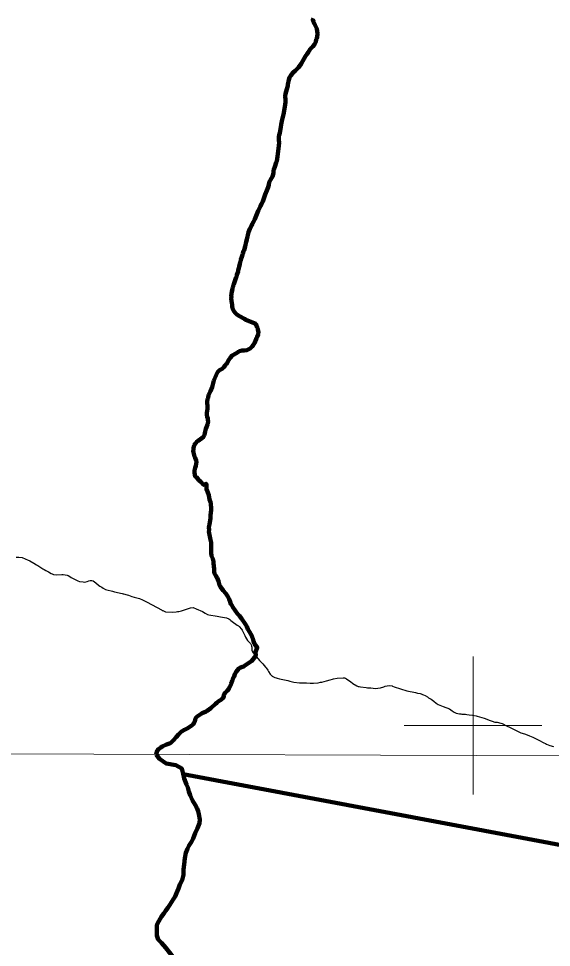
# Model space of a CAD drawing. Extents: x 553962 to 842807, y 8883888 to 9032388.
# Drawn here: x 643403 to 651138, y 8946781 to 8960248 of the extents above; entities that cross this region are included whole.
import ezdxf

# ---------------------------------------------------------------- set-up
doc = ezdxf.new("R2010")
doc.units = 0
doc.header["$LTSCALE"] = 200
for name, color, linetype, lineweight in [('1', 7, 'Continuous', 13), ('12', 7, 'Continuous', 25), ('2', 7, 'Continuous', 13), ('24', 7, 'Continuous', 25), ('9', 7, 'Continuous', 90)]:
    doc.layers.add(name, color=color, linetype=linetype, lineweight=lineweight)

msp = doc.modelspace()

# ---------------------------------------------------------------- linework, layer by layer
at = {"layer": '1'}
msp.add_line((565315.3, 8949866.8), (791497.7, 8949052.2), dxfattribs=at)
at = {"layer": '12'}
for points in [[(643369.3, 8952438.9), (643405.8, 8952441), (643454.6, 8952432.6), (643499.9, 8952415)], [(643499.9, 8952415), (643545.2, 8952397.3), (643559.2, 8952390.7), (643566.2, 8952384), (643622.9, 8952353.1), (643662.1, 8952326.2), (643681.9, 8952316.1), (643757.2, 8952271.2), (643777.1, 8952261.1), (643797.8, 8952247.5), (643838.2, 8952227.2), (643875.4, 8952204.5), (643892.2, 8952196.2), (643909.7, 8952190.3), (643950.5, 8952184.5), (644032, 8952186.5), (644053.2, 8952185.5), (644110.7, 8952177), (644118, 8952173), (644124.4, 8952171.9), (644149.9, 8952156.7), (644169.2, 8952143), (644206.8, 8952123.1), (644263.5, 8952096.7), (644288, 8952088.8), (644341, 8952079.2), (644360.9, 8952079), (644380.1, 8952081.2), (644401.4, 8952086.5), (644422.7, 8952094.8), (644444, 8952099.1), (644465.3, 8952100.1), (644485.8, 8952097), (644525.6, 8952067.7), (644562.3, 8952035.3), (644585, 8952018.8), (644610.2, 8952003.3), (644630.2, 8951989.1), (644666.2, 8951972.1), (644686.9, 8951965), (644764.8, 8951944.4), (644796.3, 8951937.1)], [(644796.3, 8951937.1), (644909.5, 8951910.6), (644920.9, 8951908.3), (644925, 8951908), (644979.4, 8951891), (644998, 8951886), (645049.9, 8951868.9), (645083.2, 8951861.5), (645101.9, 8951853.7), (645139.4, 8951844.3), (645159.2, 8951837.9), (645204.5, 8951819), (645240.2, 8951802.2), (645277.4, 8951781.6), (645324.7, 8951759), (645344.3, 8951747.1), (645476.8, 8951676.5), (645486.1, 8951668), (645499.5, 8951664.1), (645517.2, 8951655.3), (645535.4, 8951649), (645539.2, 8951646.5), (645633, 8951642.2), (645691.3, 8951646.6), (645709.7, 8951650.6), (645730.5, 8951653.2), (645766.4, 8951661.2), (645899.9, 8951704.4), (645939.9, 8951711), (645983.5, 8951692.1)], [(645983.5, 8951692.1), (646075.3, 8951652.5), (646111.1, 8951629), (646148, 8951608.5), (646165.6, 8951600.8), (646285, 8951585.6), (646336.2, 8951574), (646420.6, 8951561.2), (646455.4, 8951547.2), (646471.8, 8951536), (646471.8, 8951536), (646486.8, 8951523.3), (646503.8, 8951505.7), (646575.7, 8951452.5), (646594.5, 8951444.4), (646606.7, 8951433.2), (646637.1, 8951396.7), (646646.8, 8951381.7), (646658, 8951359.9), (646668.8, 8951343), (646678.2, 8951321.5), (646688, 8951304.6), (646697.6, 8951280.8), (646727.3, 8951231.4), (646758, 8951198.7), (646768, 8951185.4), (646778.9, 8951166.6), (646784.6, 8951148.8), (646787.7, 8951132.6), (646791.2, 8951093), (646800.1, 8951065.2), (646806.8, 8951054.1), (646825.7, 8951029.2), (646836.3, 8951019.3)], [(646836.3, 8951019.3), (646900.5, 8950941.1), (646947.8, 8950893.8), (646989, 8950843.2), (646999.3, 8950832.7), (647020.7, 8950801.7), (647029.2, 8950781.7), (647056, 8950740.5), (647082.1, 8950712.4), (647088.1, 8950711.7), (647092.4, 8950707.5), (647124.6, 8950692.9), (647140, 8950688.1), (647158.6, 8950685.3), (647192, 8950676), (647261.7, 8950661.8), (647311.3, 8950649.3), (647341.4, 8950639.7), (647378.7, 8950633.5), (647398.1, 8950627.8), (647482.5, 8950615.3), (647499.6, 8950617.1), (647516.6, 8950616.2), (647534.4, 8950617.1), (647567, 8950615.2), (647584.8, 8950616), (647635.2, 8950612), (647686.3, 8950610.9), (647752.8, 8950616), (647787.8, 8950625.3), (647806.4, 8950629), (647874.6, 8950648.1), (647891.6, 8950651.4), (647907.9, 8950657.4), (647927.3, 8950661.4), (647959.8, 8950672.6), (647976.9, 8950676.8), (648028, 8950685.3), (648114.8, 8950689.6), (648132.7, 8950687.8), (648148.1, 8950682.9)], [(648148.1, 8950682.9), (648164.7, 8950675), (648182.5, 8950661), (648182.5, 8950661), (648220.1, 8950634.8), (648256.1, 8950605.6), (648313.6, 8950571.5), (648330.6, 8950564.1), (648347.6, 8950561.8), (648365.5, 8950557.5), (648449.1, 8950549.1), (648469.5, 8950544.6), (648518.1, 8950542.6), (648584.7, 8950537.4), (648618.8, 8950538.4), (648656, 8950545.3), (648704, 8950560.3), (648722.7, 8950568.1), (648755.2, 8950574.3), (648790.8, 8950577.7), (648823.9, 8950574.6), (648830.2, 8950570.4), (648856.3, 8950558.2), (649040.7, 8950501.6), (649162.3, 8950475.3), (649195.7, 8950466.1), (649232.2, 8950461.1), (649246.8, 8950457.3), (649263.9, 8950450), (649281.7, 8950444.2), (649302.8, 8950433.5), (649338.4, 8950412.6), (649353.4, 8950402.1), (649372.5, 8950392.3), (649390.3, 8950378.1), (649429.6, 8950352.4), (649463.8, 8950322.8)], [(649463.8, 8950322.8), (649496, 8950302.2), (649566.4, 8950276.3), (649656.2, 8950238.2), (649697.2, 8950209.8), (649723.5, 8950193.7), (649754.2, 8950177.4), (649803.5, 8950168), (649822.1, 8950166.5), (649838.4, 8950163.6), (649890.3, 8950161.1), (649908.1, 8950157), (649941.4, 8950154.8), (649991, 8950148.7), (650043.7, 8950137.9), (650060, 8950135.7), (650094.1, 8950124.2), (650129.7, 8950116.2), (650163, 8950105.8), (650246.8, 8950073.4), (650290.2, 8950059), (650299.6, 8950053.7), (650314, 8950049.1), (650350.6, 8950046.1), (650401.7, 8950034.4), (650423.7, 8950025.5), (650495.5, 8949988.7), (650527.2, 8949975.8), (650567.9, 8949956.7), (650647.1, 8949916), (650692.9, 8949894.2), (650744.7, 8949878.8), (650786.2, 8949862.9), (650817.8, 8949847.6), (650868.1, 8949827.7), (650955.7, 8949785.1), (651029.6, 8949745.1), (651050.4, 8949738.1), (651068, 8949728), (651116.1, 8949708.1), (651168, 8949695.8)]]:
    msp.add_lwpolyline(points, dxfattribs=at)
at = {"layer": '2'}
for p, q in [((650000, 8949000), (650000, 8951000)), ((649000, 8950000), (651000, 8950000))]:
    msp.add_line(p, q, dxfattribs=at)
at = {"layer": '24', "lineweight": 53}
for points in [[(647679.9, 8960250.9), (647675, 8960238.2), (647674.2, 8960228.6), (647680.1, 8960220.4), (647683.5, 8960203.8), (647689.9, 8960186.8), (647698.1, 8960170.3), (647708.3, 8960153.8), (647730.9, 8960100.4), (647739.1, 8960063.9), (647740.2, 8960032), (647736.1, 8959980.6), (647731.8, 8959962.6), (647725, 8959943.9), (647716.7, 8959911.2), (647708.7, 8959892.6), (647696.4, 8959871.2), (647672.6, 8959842), (647653.3, 8959825.7), (647636.4, 8959806.1), (647604.7, 8959757.9), (647594, 8959736.3), (647570, 8959703.3), (647547.8, 8959670.1), (647506.1, 8959591.7), (647464.3, 8959538.3), (647419.4, 8959492.2), (647388.5, 8959466.3), (647353, 8959421.6), (647336.2, 8959394.4), (647325.8, 8959358.5), (647311.8, 8959293.5), (647311.1, 8959273.8), (647298.8, 8959224.9), (647287.2, 8959190.6), (647279.5, 8959155.6), (647275.4, 8959122.1), (647277.5, 8959069.1), (647277.3, 8959036.4), (647271.1, 8959002.1), (647267.7, 8958967.1), (647258.4, 8958917.2), (647255, 8958883), (647222.6, 8958760.6), (647213.1, 8958710), (647209.8, 8958675.8), (647197.2, 8958591.6), (647186.1, 8958559), (647181, 8958538.7), (647179, 8958522.3), (647180.3, 8958485.5), (647185.2, 8958453), (647182.2, 8958403.1), (647164.1, 8958249.7), (647150.1, 8958180.3), (647142.6, 8958162.4), (647125.2, 8958100), (647110, 8958058), (647106, 8958041.7), (647101.7, 8958008.2), (647087.2, 8957958.4), (647087.2, 8957958.4), (647058.3, 8957911.3), (647050.3, 8957890.4)], [(647050.3, 8957890.4), (647042.3, 8957873.9), (647037.4, 8957839), (647027, 8957805.4), (647004.7, 8957754), (646983.9, 8957699.7), (646975.5, 8957682.5), (646947.2, 8957596.2), (646930.5, 8957560.2), (646917.2, 8957527.6), (646883.4, 8957459.8), (646834.7, 8957341.3), (646821.9, 8957322.3), (646811.7, 8957303.4), (646805, 8957286.3), (646794.6, 8957269.1), (646788.3, 8957250.5), (646761.3, 8957200.6), (646741.4, 8957150.7), (646718.5, 8957047.1), (646708.9, 8957012.8), (646694.7, 8956943.6), (646676.5, 8956892.1), (646668.9, 8956874.2), (646659.3, 8956840.7), (646652.1, 8956823.5), (646643.1, 8956791.8), (646631, 8956756.6), (646628.2, 8956737.9), (646621.6, 8956719.2), (646614.4, 8956686.5), (646604.2, 8956653.8), (646599, 8956628.9), (646591.2, 8956601.5), (646589.5, 8956582.9), (646570.9, 8956533), (646569.3, 8956515.1), (646564.1, 8956498), (646526.6, 8956395.2), (646519.6, 8956378.7), (646516.8, 8956360.9), (646510.7, 8956343.7), (646508.2, 8956325.8), (646499.8, 8956291.5), (646491.5, 8956224.6), (646492.3, 8956206.6), (646491.5, 8956189.5), (646496.4, 8956156.8), (646498.8, 8956121.7), (646501.9, 8956103.8), (646505.7, 8956067), (646508.5, 8956052.4), (646513.3, 8956036.8), (646521.8, 8956017.5), (646548.8, 8955980.1), (646568.7, 8955962.5), (646602, 8955939.3), (646683.3, 8955895.3), (646701.8, 8955882.5), (646774.8, 8955850.8), (646825.4, 8955832.7), (646845.1, 8955821.4), (646854, 8955806.5), (646869, 8955770.3), (646874.6, 8955752.5), (646877, 8955735.4), (646884.3, 8955700.5), (646884.3, 8955692.1), (646882.2, 8955683.1), (646880.9, 8955666.8), (646866.5, 8955633.3), (646856.7, 8955615.4), (646850.8, 8955597.5), (646827.8, 8955543.3), (646808.2, 8955512.9), (646795.4, 8955495.8), (646766.7, 8955465.7), (646744.7, 8955453.1), (646715.6, 8955442.4), (646679.8, 8955437.7), (646662.7, 8955437.5), (646639.6, 8955435.3), (646628.3, 8955430.2), (646611.3, 8955425.7), (646593.9, 8955416.4), (646557.7, 8955391.6), (646512.4, 8955367.2), (646503.3, 8955360.9), (646478.3, 8955335.1), (646454.6, 8955300.2), (646419.3, 8955239.2), (646409, 8955231.8), (646403, 8955219.6), (646385.1, 8955192.5), (646359.3, 8955170.4), (646322, 8955149.8), (646306.6, 8955137), (646292.4, 8955120.1), (646271, 8955076.2), (646271, 8955076.2), (646238.6, 8955000.6)], [(646238.6, 8955000.6), (646233.1, 8954981.3), (646225.8, 8954962), (646222.4, 8954942.8), (646212.7, 8954904.2), (646189.9, 8954845.6), (646180.6, 8954827.1), (646167.7, 8954807), (646161.9, 8954785.9), (646154.8, 8954750), (646147.2, 8954729), (646141.1, 8954689.5), (646141.2, 8954672.9), (646146.3, 8954632.2), (646145.4, 8954591), (646134.9, 8954533.1), (646133.7, 8954513.1), (646136.6, 8954503.6), (646142, 8954472.3), (646150.6, 8954449.2), (646150.8, 8954428.7), (646153.7, 8954407.2), (646151.7, 8954379.1), (646148.4, 8954373.7), (646146, 8954363.6), (646129.2, 8954324.2), (646120.5, 8954299.3), (646109.6, 8954260), (646105.6, 8954235.9), (646100, 8954213.7), (646092.8, 8954193.2), (646087.3, 8954183.5), (646061.6, 8954162.8), (646010.4, 8954126.6), (645986.9, 8954112.3), (645983.9, 8954107.2), (645982.8, 8954099.1), (645966.6, 8954082.6), (645954.5, 8954061.9), (645945.2, 8954043), (645940.9, 8954021.6), (645941.7, 8954000.2), (645939.8, 8953978.8), (645943.5, 8953954.8), (645951.6, 8953918.8), (645959, 8953899.6), (645969.1, 8953878.7), (645981.1, 8953842.5), (645984.5, 8953823.2), (645977.2, 8953761.1), (645967.9, 8953736.2), (645958.1, 8953696.8), (645954.8, 8953674.8), (645954.9, 8953665.3), (645961, 8953634.7), (645968.4, 8953609.8), (645970, 8953607.3), (645984.2, 8953596.8), (646022.1, 8953555.9), (646049.3, 8953529.6), (646088, 8953489.3), (646092.2, 8953489.6), (646126.7, 8953501.9), (646130, 8953501.7), (646130.4, 8953416.3), (646131.4, 8953414.8), (646137.1, 8953413.1), (646163.8, 8953336.6), (646173.3, 8953276.2), (646189.2, 8953237.6), (646194.5, 8953218.3), (646195.7, 8953199.1), (646201, 8953160.5), (646200.1, 8953124.6), (646189.3, 8953044.8), (646189.1, 8953005.5), (646173, 8952915), (646166.9, 8952872.1), (646167.8, 8952832.8), (646166.9, 8952813.5), (646183.8, 8952715.8), (646190.6, 8952691.8), (646197.6, 8952651.5), (646199.9, 8952587.2), (646199, 8952500.7), (646204.9, 8952458.4), (646221.6, 8952416.4), (646234, 8952374.3), (646233.3, 8952352.9), (646239.6, 8952309.2), (646240.8, 8952267.2), (646243.7, 8952245.8), (646242.9, 8952224.4), (646246, 8952203.9), (646250.1, 8952197.4), (646252.6, 8952188.8), (646256.5, 8952186.2), (646257.9, 8952182.2), (646261.2, 8952179.2), (646263.3, 8952172.7), (646263.3, 8952172.7)], [(646263.3, 8952172.7), (646267.7, 8952169.4), (646271.2, 8952159.2), (646283.8, 8952137.9), (646294.2, 8952117.2), (646303.6, 8952093.2), (646314.2, 8952051.4), (646322.1, 8952031.6), (646333.3, 8952009.5), (646371.8, 8951955.7), (646409.8, 8951910.5), (646439.8, 8951866.6), (646450.5, 8951847.3), (646458, 8951830.6), (646472.5, 8951791.1), (646486.6, 8951759.9), (646498.1, 8951747.5), (646499.4, 8951739.7), (646505.1, 8951731.6), (646514.5, 8951713), (646583.4, 8951618.5), (646609.2, 8951590.9), (646641.2, 8951551.7), (646693.7, 8951470.3), (646714.7, 8951432.5), (646733, 8951394), (646757.5, 8951355.4), (646787.6, 8951297.6), (646794.5, 8951277.6), (646802.9, 8951258.2), (646813.5, 8951223.4), (646828.6, 8951181.9), (646867.6, 8951129.6), (646843.9, 8951061.1), (646845, 8951008.9), (646791.1, 8950934.1), (646683.1, 8950866.1), (646677.6, 8950858.9), (646671.1, 8950853.6), (646653.5, 8950848.9), (646638.2, 8950843.1), (646630.5, 8950838.5), (646616.1, 8950832.7), (646599.8, 8950823.2), (646580.2, 8950802.2), (646561.5, 8950775.5), (646560.4, 8950771.5), (646555.5, 8950768.2), (646542.3, 8950744.3), (646531.8, 8950710), (646515, 8950677.7), (646512.5, 8950667.1), (646506.4, 8950657.3), (646501.5, 8950645.9), (646497.6, 8950630.7), (646492.6, 8950619.9), (646490.9, 8950607.9), (646484.9, 8950590.5), (646469.4, 8950559.1), (646462.5, 8950548.1), (646458, 8950536.5), (646432.8, 8950502.7), (646402.4, 8950473.1), (646389.6, 8950454.9), (646380.3, 8950433.1), (646383.9, 8950415.2), (646358.3, 8950385.9), (646349.6, 8950380.1), (646346.8, 8950375.3), (646301.4, 8950345.1), (646282.4, 8950327.6), (646263.6, 8950315.1), (646191.8, 8950251), (646140.7, 8950210.9), (646124.2, 8950199.9), (646066.5, 8950178.1), (646011.5, 8950140), (645996.7, 8950128.3), (645982.6, 8950114.3), (645972, 8950100.3), (645964.6, 8950078.7), (645959.7, 8950055.9), (645950.6, 8950035.7), (645935.3, 8950018), (645917.5, 8950001), (645852.5, 8949956.4), (645811.5, 8949936.1), (645770.2, 8949910.8), (645755.5, 8949898), (645724.3, 8949866.7), (645691.2, 8949830.5), (645653.7, 8949784.5), (645634.4, 8949765.2), (645614.7, 8949747.7), (645596.6, 8949739.8), (645549.2, 8949723.6), (645488.8, 8949693.4), (645467.8, 8949680.1), (645433.2, 8949653.7), (645415.9, 8949633.6), (645398.8, 8949579.9)], [(645398.8, 8949579.9), (645451.4, 8949513.8), (645546.2, 8949449.6), (645683.8, 8949425.1), (645771.3, 8949377.1), (645790.9, 8949299.5), (645808.1, 8949229.4), (645840.2, 8949144.1), (645862.5, 8949099), (645877.2, 8949041.4), (645894.5, 8948988.8), (645929.2, 8948913.5), (645968.9, 8948848.3), (645990.2, 8948804.6)], [(645990.2, 8948804.6), (646010.9, 8948758.1), (646021.2, 8948711.7), (646036.8, 8948634.2), (646031.6, 8948582.6), (646000.6, 8948510.3), (645964.4, 8948438), (645936.5, 8948358.1), (645911.3, 8948313.2), (645873.5, 8948253.4), (645853.2, 8948208.5), (645832.9, 8948151), (645815.1, 8948076.1), (645807.1, 8947983.6), (645799.2, 8947908.6), (645796.4, 8947834.9)], [(645796.4, 8947834.9), (645776, 8947756.1), (645745.7, 8947693.7), (645725.4, 8947636.3), (645695.1, 8947568.9), (645674.8, 8947521.4), (645649.6, 8947474), (645596.7, 8947399.3), (645571.5, 8947356.9), (645541.2, 8947317), (645511, 8947272.1), (645475.8, 8947229.8), (645437.9, 8947162.4), (645412.7, 8947110), (645409.8, 8947032.5), (645409.4, 8946954.9), (645431.6, 8946894.8), (645476.4, 8946847), (645541.1, 8946774.1), (645593.3, 8946706.3), (645643.1, 8946643.5), (645668.8, 8946601.4)]]:
    msp.add_lwpolyline(points, dxfattribs=at)
at = {"layer": '9'}
for points in [[(647679.9, 8960250.9), (647675, 8960238.2), (647674.2, 8960228.6), (647680.1, 8960220.4), (647683.5, 8960203.8), (647689.9, 8960186.8), (647698.1, 8960170.3), (647708.3, 8960153.8), (647730.9, 8960100.4), (647739.1, 8960063.9), (647740.2, 8960032), (647736.1, 8959980.6), (647731.8, 8959962.6), (647725, 8959943.9), (647716.7, 8959911.2), (647708.7, 8959892.6), (647696.4, 8959871.2), (647672.6, 8959842), (647653.3, 8959825.7), (647636.4, 8959806.1), (647604.7, 8959757.9), (647594, 8959736.3), (647570, 8959703.3), (647547.8, 8959670.1), (647506.1, 8959591.7), (647464.3, 8959538.3), (647419.4, 8959492.2), (647388.5, 8959466.3), (647353, 8959421.6), (647336.2, 8959394.4), (647325.8, 8959358.5), (647311.8, 8959293.5), (647311.1, 8959273.8), (647298.8, 8959224.9), (647287.2, 8959190.6), (647279.5, 8959155.6), (647275.4, 8959122.1), (647277.5, 8959069.1), (647277.3, 8959036.4), (647271.1, 8959002.1), (647267.7, 8958967.1), (647258.4, 8958917.2), (647255, 8958883), (647222.6, 8958760.6), (647213.1, 8958710), (647209.8, 8958675.8), (647197.2, 8958591.6), (647186.1, 8958559), (647181, 8958538.7), (647179, 8958522.3), (647180.3, 8958485.5), (647185.2, 8958453), (647182.2, 8958403.1), (647164.1, 8958249.7), (647150.1, 8958180.3), (647142.6, 8958162.4), (647125.2, 8958100), (647110, 8958058), (647106, 8958041.7), (647101.7, 8958008.2), (647087.2, 8957958.4), (647087.2, 8957958.4), (647058.3, 8957911.3), (647050.3, 8957890.4)], [(647050.3, 8957890.4), (647042.3, 8957873.9), (647037.4, 8957839), (647027, 8957805.4), (647004.7, 8957754), (646983.9, 8957699.7), (646975.5, 8957682.5), (646947.2, 8957596.2), (646930.5, 8957560.2), (646917.2, 8957527.6), (646883.4, 8957459.8), (646834.7, 8957341.3), (646821.9, 8957322.3), (646811.7, 8957303.4), (646805, 8957286.3), (646794.6, 8957269.1), (646788.3, 8957250.5), (646761.3, 8957200.6), (646741.4, 8957150.7), (646718.5, 8957047.1), (646708.9, 8957012.8), (646694.7, 8956943.6), (646676.5, 8956892.1), (646668.9, 8956874.2), (646659.3, 8956840.7), (646652.1, 8956823.5), (646643.1, 8956791.8), (646631, 8956756.6), (646628.2, 8956737.9), (646621.6, 8956719.2), (646614.4, 8956686.5), (646604.2, 8956653.8), (646599, 8956628.9), (646591.2, 8956601.5), (646589.5, 8956582.9), (646570.9, 8956533), (646569.3, 8956515.1), (646564.1, 8956498), (646526.6, 8956395.2), (646519.6, 8956378.7), (646516.8, 8956360.9), (646510.7, 8956343.7), (646508.2, 8956325.8), (646499.8, 8956291.5), (646491.5, 8956224.6), (646492.3, 8956206.6), (646491.5, 8956189.5), (646496.4, 8956156.8), (646498.8, 8956121.7), (646501.9, 8956103.8), (646505.7, 8956067), (646508.5, 8956052.4), (646513.3, 8956036.8), (646521.8, 8956017.5), (646548.8, 8955980.1), (646568.7, 8955962.5), (646602, 8955939.3), (646683.3, 8955895.3), (646701.8, 8955882.5), (646774.8, 8955850.8), (646825.4, 8955832.7), (646845.1, 8955821.4), (646854, 8955806.5), (646869, 8955770.3), (646874.6, 8955752.5), (646877, 8955735.4), (646884.3, 8955700.5), (646884.3, 8955692.1), (646882.2, 8955683.1), (646880.9, 8955666.8), (646866.5, 8955633.3), (646856.7, 8955615.4), (646850.8, 8955597.5), (646827.8, 8955543.3), (646808.2, 8955512.9), (646795.4, 8955495.8), (646766.7, 8955465.7), (646744.7, 8955453.1), (646715.6, 8955442.4), (646679.8, 8955437.7), (646662.7, 8955437.5), (646639.6, 8955435.3), (646628.3, 8955430.2), (646611.3, 8955425.7), (646593.9, 8955416.4), (646557.7, 8955391.6), (646512.4, 8955367.2), (646503.3, 8955360.9), (646478.3, 8955335.1), (646454.6, 8955300.2), (646419.3, 8955239.2), (646409, 8955231.8), (646403, 8955219.6), (646385.1, 8955192.5), (646359.3, 8955170.4), (646322, 8955149.8), (646306.6, 8955137), (646292.4, 8955120.1), (646271, 8955076.2), (646271, 8955076.2), (646238.6, 8955000.6)], [(646238.6, 8955000.6), (646233.1, 8954981.3), (646225.8, 8954962), (646222.4, 8954942.8), (646212.7, 8954904.2), (646189.9, 8954845.6), (646180.6, 8954827.1), (646167.7, 8954807), (646161.9, 8954785.9), (646154.8, 8954750), (646147.2, 8954729), (646141.1, 8954689.5), (646141.2, 8954672.9), (646146.3, 8954632.2), (646145.4, 8954591), (646134.9, 8954533.1), (646133.7, 8954513.1), (646136.6, 8954503.6), (646142, 8954472.3), (646150.6, 8954449.2), (646150.8, 8954428.7), (646153.7, 8954407.2), (646151.7, 8954379.1), (646148.4, 8954373.7), (646146, 8954363.6), (646129.2, 8954324.2), (646120.5, 8954299.3), (646109.6, 8954260), (646105.6, 8954235.9), (646100, 8954213.7), (646092.8, 8954193.2), (646087.3, 8954183.5), (646061.6, 8954162.8), (646010.4, 8954126.6), (645986.9, 8954112.3), (645983.9, 8954107.2), (645982.8, 8954099.1), (645966.6, 8954082.6), (645954.5, 8954061.9), (645945.2, 8954043), (645940.9, 8954021.6), (645941.7, 8954000.2), (645939.8, 8953978.8), (645943.5, 8953954.8), (645951.6, 8953918.8), (645959, 8953899.6), (645969.1, 8953878.7), (645981.1, 8953842.5), (645984.5, 8953823.2), (645977.2, 8953761.1), (645967.9, 8953736.2), (645958.1, 8953696.8), (645954.8, 8953674.8), (645954.9, 8953665.3), (645961, 8953634.7), (645968.4, 8953609.8), (645970, 8953607.3), (645984.2, 8953596.8), (646022.1, 8953555.9), (646049.3, 8953529.6), (646088, 8953489.3), (646092.2, 8953489.6), (646126.7, 8953501.9), (646130, 8953501.7), (646130.4, 8953416.3), (646131.4, 8953414.8), (646137.1, 8953413.1), (646163.8, 8953336.6), (646173.3, 8953276.2), (646189.2, 8953237.6), (646194.5, 8953218.3), (646195.7, 8953199.1), (646201, 8953160.5), (646200.1, 8953124.6), (646189.3, 8953044.8), (646189.1, 8953005.5), (646173, 8952915), (646166.9, 8952872.1), (646167.8, 8952832.8), (646166.9, 8952813.5), (646183.8, 8952715.8), (646190.6, 8952691.8), (646197.6, 8952651.5), (646199.9, 8952587.2), (646199, 8952500.7), (646204.9, 8952458.4), (646221.6, 8952416.4), (646234, 8952374.3), (646233.3, 8952352.9), (646239.6, 8952309.2), (646240.8, 8952267.2), (646243.7, 8952245.8), (646242.9, 8952224.4), (646246, 8952203.9), (646250.1, 8952197.4), (646252.6, 8952188.8), (646256.5, 8952186.2), (646257.9, 8952182.2), (646261.2, 8952179.2), (646263.3, 8952172.7), (646263.3, 8952172.7)], [(646263.3, 8952172.7), (646267.7, 8952169.4), (646271.2, 8952159.2), (646283.8, 8952137.9), (646294.2, 8952117.2), (646303.6, 8952093.2), (646314.2, 8952051.4), (646322.1, 8952031.6), (646333.3, 8952009.5), (646371.8, 8951955.7), (646409.8, 8951910.5), (646439.8, 8951866.6), (646450.5, 8951847.3), (646458, 8951830.6), (646472.5, 8951791.1), (646486.6, 8951759.9), (646498.1, 8951747.5), (646499.4, 8951739.7), (646505.1, 8951731.6), (646514.5, 8951713), (646583.4, 8951618.5), (646609.2, 8951590.9), (646641.2, 8951551.7), (646693.7, 8951470.3), (646714.7, 8951432.5), (646733, 8951394), (646757.5, 8951355.4), (646787.6, 8951297.6), (646794.5, 8951277.6), (646802.9, 8951258.2), (646813.5, 8951223.4), (646828.6, 8951181.9), (646867.6, 8951129.6), (646843.9, 8951061.1), (646845, 8951008.9), (646791.1, 8950934.1), (646683.1, 8950866.1), (646677.6, 8950858.9), (646671.1, 8950853.6), (646653.5, 8950848.9), (646638.2, 8950843.1), (646630.5, 8950838.5), (646616.1, 8950832.7), (646599.8, 8950823.2), (646580.2, 8950802.2), (646561.5, 8950775.5), (646560.4, 8950771.5), (646555.5, 8950768.2), (646542.3, 8950744.3), (646531.8, 8950710), (646515, 8950677.7), (646512.5, 8950667.1), (646506.4, 8950657.3), (646501.5, 8950645.9), (646497.6, 8950630.7), (646492.6, 8950619.9), (646490.9, 8950607.9), (646484.9, 8950590.5), (646469.4, 8950559.1), (646462.5, 8950548.1), (646458, 8950536.5), (646432.8, 8950502.7), (646402.4, 8950473.1), (646389.6, 8950454.9), (646380.3, 8950433.1), (646383.9, 8950415.2), (646358.3, 8950385.9), (646349.6, 8950380.1), (646346.8, 8950375.3), (646301.4, 8950345.1), (646282.4, 8950327.6), (646263.6, 8950315.1), (646191.8, 8950251), (646140.7, 8950210.9), (646124.2, 8950199.9), (646066.5, 8950178.1), (646011.5, 8950140), (645996.7, 8950128.3), (645982.6, 8950114.3), (645972, 8950100.3), (645964.6, 8950078.7), (645959.7, 8950055.9), (645950.6, 8950035.7), (645935.3, 8950018), (645917.5, 8950001), (645852.5, 8949956.4), (645811.5, 8949936.1), (645770.2, 8949910.8), (645755.5, 8949898), (645724.3, 8949866.7), (645691.2, 8949830.5), (645653.7, 8949784.5), (645634.4, 8949765.2), (645614.7, 8949747.7), (645596.6, 8949739.8), (645549.2, 8949723.6), (645488.8, 8949693.4), (645467.8, 8949680.1), (645433.2, 8949653.7), (645415.9, 8949633.6), (645398.8, 8949579.9)], [(645398.8, 8949579.9), (645451.4, 8949513.8), (645546.2, 8949449.6), (645683.8, 8949425.1), (645771.3, 8949377.1), (645790.9, 8949299.5), (645808.1, 8949229.4), (645840.2, 8949144.1), (645862.5, 8949099), (645877.2, 8949041.4), (645894.5, 8948988.8), (645929.2, 8948913.5), (645968.9, 8948848.3), (645990.2, 8948804.6)], [(645793.1, 8949290.9), (653495.4, 8947850), (659002.1, 8941889), (662654, 8939737.7), (668185.2, 8933928.8)], [(645990.2, 8948804.6), (646010.9, 8948758.1), (646021.2, 8948711.7), (646036.8, 8948634.2), (646031.6, 8948582.6), (646000.6, 8948510.3), (645964.4, 8948438), (645936.5, 8948358.1), (645911.3, 8948313.2), (645873.5, 8948253.4), (645853.2, 8948208.5), (645832.9, 8948151), (645815.1, 8948076.1), (645807.1, 8947983.6), (645799.2, 8947908.6), (645796.4, 8947834.9)], [(645796.4, 8947834.9), (645776, 8947756.1), (645745.7, 8947693.7), (645725.4, 8947636.3), (645695.1, 8947568.9), (645674.8, 8947521.4), (645649.6, 8947474), (645596.7, 8947399.3), (645571.5, 8947356.9), (645541.2, 8947317), (645511, 8947272.1), (645475.8, 8947229.8), (645437.9, 8947162.4), (645412.7, 8947110), (645409.8, 8947032.5), (645409.4, 8946954.9), (645431.6, 8946894.8), (645476.4, 8946847), (645541.1, 8946774.1), (645593.3, 8946706.3), (645643.1, 8946643.5), (645668.8, 8946601.4)]]:
    msp.add_lwpolyline(points, dxfattribs=at)
msp.add_spline([(637260.6, 8972975.8), (641524.5, 8971056.2), (652526.1, 8965412.7), (653164.3, 8965062.8), (670790.5, 8953770.1), (686194, 8943929.9), (696283.3, 8937647.1)], degree=3, dxfattribs=at)

doc.saveas('drawing.dxf')
